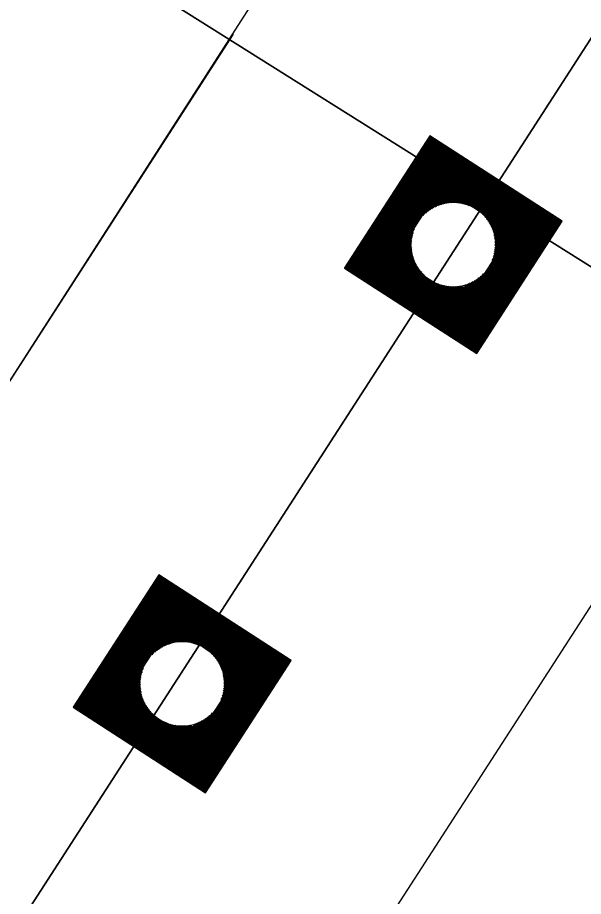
# Model space of a CAD drawing. Extents: x 14104283 to 14129344, y 8637090 to 8673339.
# Drawn here: x 14119413.85 to 14119435.84, y 8669277.05 to 8669311.21 of the extents above; entities that cross this region are included whole.
import ezdxf

# ---------------------------------------------------------------- set-up
doc = ezdxf.new("R2010")
doc.units = 0
for name, color, linetype in [('dsnCellElements', 7, 'Continuous'), ('dsnPaintExistingBrokenLaneLineWhite', 7, 'Continuous'), ('dsnPaintExistingDoubleCenterYellow', 7, 'Continuous'), ('dsnPaintPlaceBrokenLineWhite', 7, 'Continuous'), ('dsnShadingPaved', 7, 'Continuous'), ('dsnStdLabel', 7, 'Continuous'), ('dsnStgShadingPrevPav', 7, 'Continuous')]:
    doc.layers.add(name, color=color, linetype=linetype)

msp = doc.modelspace()

# ---------------------------------------------------------------- linework, layer by layer
at = {"layer": 'dsnCellElements'}
for centre in [(14119430.784, 8669302.387), (14119420.246, 8669285.31)]:
    msp.add_circle(centre, 1.65, dxfattribs=at)
at = {"layer": 'dsnPaintExistingBrokenLaneLineWhite'}
for p, q in [((14119409.977, 8669291.539), (14119482.88, 8669404.979)), ((14119404.971, 8669240.065), (14119490.235, 8669372.153)), ((14119393.585, 8669266.1), (14119422.241, 8669310.573))]:
    msp.add_line(p, q, dxfattribs=at)
at = {"layer": 'dsnPaintExistingDoubleCenterYellow'}
msp.add_line((14119403.438, 8669259.759), (14119494.217, 8669400.391), dxfattribs=at)
at = {"layer": 'dsnPaintPlaceBrokenLineWhite'}
msp.add_line((14119404.971, 8669240.065), (14119490.235, 8669372.153), dxfattribs=at)
at = {"layer": 'dsnShadingPaved'}
for p, q in [((14119509.778, 8669424.497), (14119403.438, 8669259.759)), ((14119403.438, 8669259.759), (14119477.196, 8669374.023))]:
    msp.add_line(p, q, dxfattribs=at)
at = {"layer": 'dsnStdLabel'}
for points in [[(14119431.694, 8669298.152), (14119435.019, 8669303.297), (14119429.875, 8669306.622), (14119426.55, 8669301.477), (14119431.694, 8669298.152)], [(14119431.692, 8669298.154), (14119435.015, 8669303.296), (14119429.876, 8669306.617), (14119426.554, 8669301.478), (14119431.696, 8669298.155)], [(14119431.689, 8669298.156), (14119435.01, 8669303.295), (14119429.877, 8669306.613), (14119426.559, 8669301.479), (14119431.698, 8669298.158)], [(14119431.736, 8669298.29), (14119434.965, 8669303.285), (14119429.886, 8669306.567), (14119426.604, 8669301.489), (14119431.716, 8669298.185)], [(14119431.727, 8669298.336), (14119434.919, 8669303.275), (14119429.896, 8669306.521), (14119426.65, 8669301.498), (14119431.734, 8669298.213)], [(14119431.717, 8669298.381), (14119434.873, 8669303.265), (14119429.906, 8669306.476), (14119426.696, 8669301.508), (14119431.752, 8669298.241)], [(14119431.707, 8669298.427), (14119434.828, 8669303.256), (14119429.916, 8669306.43), (14119426.741, 8669301.518), (14119431.736, 8669298.29)], [(14119431.697, 8669298.472), (14119434.782, 8669303.246), (14119429.926, 8669306.384), (14119426.787, 8669301.528), (14119431.727, 8669298.336)], [(14119431.687, 8669298.518), (14119434.736, 8669303.236), (14119429.935, 8669306.339), (14119426.833, 8669301.538), (14119431.717, 8669298.381)], [(14119431.678, 8669298.564), (14119434.691, 8669303.226), (14119429.945, 8669306.293), (14119426.878, 8669301.548), (14119431.707, 8669298.427)], [(14119431.668, 8669298.609), (14119434.645, 8669303.216), (14119429.955, 8669306.247), (14119426.924, 8669301.557), (14119431.697, 8669298.472)], [(14119431.658, 8669298.655), (14119434.6, 8669303.207), (14119429.965, 8669306.202), (14119426.969, 8669301.567), (14119431.687, 8669298.518)], [(14119431.648, 8669298.701), (14119434.554, 8669303.197), (14119429.975, 8669306.156), (14119427.015, 8669301.577), (14119431.678, 8669298.564)], [(14119431.638, 8669298.746), (14119434.508, 8669303.187), (14119429.984, 8669306.111), (14119427.061, 8669301.587), (14119431.668, 8669298.609)], [(14119431.629, 8669298.792), (14119434.463, 8669303.177), (14119429.994, 8669306.065), (14119427.106, 8669301.597), (14119431.658, 8669298.655)], [(14119431.619, 8669298.837), (14119434.417, 8669303.167), (14119430.004, 8669306.019), (14119427.152, 8669301.606), (14119431.648, 8669298.701)], [(14119431.609, 8669298.883), (14119434.371, 8669303.157), (14119430.014, 8669305.974), (14119427.198, 8669301.616), (14119431.638, 8669298.746)], [(14119431.599, 8669298.929), (14119434.326, 8669303.148), (14119430.024, 8669305.928), (14119427.243, 8669301.626), (14119431.629, 8669298.792)], [(14119431.589, 8669298.974), (14119434.28, 8669303.138), (14119430.033, 8669305.882), (14119427.289, 8669301.636), (14119431.619, 8669298.837)], [(14119431.58, 8669299.02), (14119434.235, 8669303.128), (14119430.043, 8669305.837), (14119427.335, 8669301.646), (14119431.609, 8669298.883)], [(14119431.57, 8669299.066), (14119434.189, 8669303.118), (14119430.053, 8669305.791), (14119427.38, 8669301.655), (14119431.599, 8669298.929)], [(14119431.56, 8669299.111), (14119434.143, 8669303.108), (14119430.063, 8669305.746), (14119427.426, 8669301.665), (14119431.589, 8669298.974)], [(14119431.55, 8669299.157), (14119434.098, 8669303.099), (14119430.073, 8669305.7), (14119427.471, 8669301.675), (14119431.58, 8669299.02)], [(14119431.54, 8669299.202), (14119434.052, 8669303.089), (14119430.082, 8669305.654), (14119427.517, 8669301.685), (14119431.57, 8669299.066)], [(14119431.531, 8669299.248), (14119434.006, 8669303.079), (14119430.092, 8669305.609), (14119427.563, 8669301.695), (14119431.56, 8669299.111)], [(14119431.521, 8669299.294), (14119433.961, 8669303.069), (14119430.102, 8669305.563), (14119427.608, 8669301.704), (14119431.55, 8669299.157)], [(14119431.511, 8669299.339), (14119433.915, 8669303.059), (14119430.112, 8669305.517), (14119427.654, 8669301.714), (14119431.54, 8669299.202)], [(14119431.501, 8669299.385), (14119433.87, 8669303.05), (14119430.122, 8669305.472), (14119427.7, 8669301.724), (14119431.531, 8669299.248)], [(14119431.491, 8669299.431), (14119433.824, 8669303.04), (14119430.131, 8669305.426), (14119427.745, 8669301.734), (14119431.521, 8669299.294)], [(14119431.481, 8669299.476), (14119433.778, 8669303.03), (14119430.141, 8669305.381), (14119427.791, 8669301.744), (14119431.511, 8669299.339)], [(14119431.472, 8669299.522), (14119433.733, 8669303.02), (14119430.151, 8669305.335), (14119427.836, 8669301.753), (14119431.501, 8669299.385)], [(14119431.462, 8669299.567), (14119433.687, 8669303.01), (14119430.161, 8669305.289), (14119427.882, 8669301.763), (14119431.491, 8669299.431)], [(14119431.452, 8669299.613), (14119433.641, 8669303.001), (14119430.171, 8669305.244), (14119427.928, 8669301.773), (14119431.481, 8669299.476)], [(14119431.442, 8669299.659), (14119433.596, 8669302.991), (14119430.181, 8669305.198), (14119427.973, 8669301.783), (14119431.472, 8669299.522)], [(14119431.432, 8669299.704), (14119433.55, 8669302.981), (14119430.19, 8669305.152), (14119428.019, 8669301.793), (14119431.462, 8669299.567)], [(14119431.423, 8669299.75), (14119433.505, 8669302.971), (14119430.2, 8669305.107), (14119428.065, 8669301.802), (14119431.452, 8669299.613)], [(14119431.413, 8669299.796), (14119433.459, 8669302.961), (14119430.21, 8669305.061), (14119428.11, 8669301.812), (14119431.442, 8669299.659)], [(14119431.403, 8669299.841), (14119433.413, 8669302.952), (14119430.22, 8669305.016), (14119428.156, 8669301.822), (14119431.432, 8669299.704)], [(14119431.393, 8669299.887), (14119433.368, 8669302.942), (14119430.23, 8669304.97), (14119428.201, 8669301.832), (14119431.423, 8669299.75)], [(14119431.383, 8669299.932), (14119433.322, 8669302.932), (14119430.239, 8669304.924), (14119428.247, 8669301.842), (14119431.413, 8669299.796)], [(14119431.374, 8669299.978), (14119433.276, 8669302.922), (14119430.249, 8669304.879), (14119428.293, 8669301.851), (14119431.403, 8669299.841)], [(14119431.364, 8669300.024), (14119433.231, 8669302.912), (14119430.259, 8669304.833), (14119428.338, 8669301.861), (14119431.393, 8669299.887)], [(14119431.354, 8669300.069), (14119433.185, 8669302.903), (14119430.269, 8669304.787), (14119428.384, 8669301.871), (14119431.383, 8669299.932)], [(14119431.344, 8669300.115), (14119433.139, 8669302.893), (14119430.279, 8669304.742), (14119428.43, 8669301.881), (14119431.374, 8669299.978)], [(14119431.334, 8669300.161), (14119433.094, 8669302.883), (14119430.288, 8669304.696), (14119428.475, 8669301.891), (14119431.364, 8669300.024)], [(14119431.325, 8669300.206), (14119433.048, 8669302.873), (14119430.298, 8669304.651), (14119428.521, 8669301.9), (14119431.354, 8669300.069)], [(14119431.397, 8669303.901), (14119430.308, 8669304.605), (14119429.604, 8669303.516)], [(14119431.262, 8669303.949), (14119430.318, 8669304.559), (14119429.707, 8669303.615)], [(14119431.158, 8669303.977), (14119430.328, 8669304.514), (14119429.791, 8669303.683)], [(14119431.069, 8669303.995), (14119430.337, 8669304.468), (14119429.865, 8669303.737)], [(14119430.989, 8669304.007), (14119430.347, 8669304.422), (14119429.932, 8669303.78)], [(14119430.917, 8669304.015), (14119430.357, 8669304.377), (14119429.995, 8669303.817)], [(14119430.85, 8669304.019), (14119430.367, 8669304.331), (14119430.055, 8669303.848)], [(14119430.787, 8669304.02), (14119430.377, 8669304.285), (14119430.111, 8669303.875)], [(14119430.728, 8669304.019), (14119430.386, 8669304.24), (14119430.166, 8669303.899)], [(14119430.671, 8669304.016), (14119430.396, 8669304.194), (14119430.218, 8669303.919)], [(14119430.618, 8669304.012), (14119430.406, 8669304.149), (14119430.269, 8669303.937)], [(14119430.566, 8669304.006), (14119430.416, 8669304.103), (14119430.318, 8669303.952)], [(14119430.517, 8669303.998), (14119430.426, 8669304.057), (14119430.367, 8669303.966)], [(14119430.47, 8669303.99), (14119430.435, 8669304.012), (14119430.413, 8669303.978)], [(14119432.299, 8669301.775), (14119433.003, 8669302.863), (14119431.914, 8669303.567)], [(14119432.347, 8669301.909), (14119432.957, 8669302.854), (14119432.013, 8669303.464)], [(14119432.375, 8669302.014), (14119432.911, 8669302.844), (14119432.081, 8669303.38)], [(14119432.393, 8669302.103), (14119432.866, 8669302.834), (14119432.134, 8669303.307)], [(14119432.405, 8669302.182), (14119432.82, 8669302.824), (14119432.178, 8669303.239)], [(14119429.27, 8669302.999), (14119428.566, 8669301.91), (14119429.655, 8669301.207)], [(14119432.413, 8669302.255), (14119432.774, 8669302.814), (14119432.215, 8669303.176)], [(14119432.417, 8669302.322), (14119432.729, 8669302.805), (14119432.246, 8669303.117)], [(14119432.418, 8669302.384), (14119432.683, 8669302.795), (14119432.273, 8669303.06)], [(14119432.417, 8669302.444), (14119432.638, 8669302.785), (14119432.296, 8669303.006)], [(14119432.414, 8669302.5), (14119432.592, 8669302.775), (14119432.317, 8669302.953)], [(14119432.409, 8669302.554), (14119432.546, 8669302.765), (14119432.335, 8669302.902)], [(14119429.222, 8669302.864), (14119428.612, 8669301.92), (14119429.556, 8669301.31)], [(14119429.194, 8669302.76), (14119428.658, 8669301.93), (14119429.488, 8669301.393)], [(14119429.176, 8669302.671), (14119428.703, 8669301.94), (14119429.435, 8669301.467)], [(14119429.164, 8669302.592), (14119428.749, 8669301.949), (14119429.391, 8669301.535)], [(14119432.403, 8669302.605), (14119432.501, 8669302.756), (14119432.35, 8669302.853)], [(14119432.396, 8669302.654), (14119432.455, 8669302.746), (14119432.364, 8669302.805)], [(14119432.387, 8669302.702), (14119432.409, 8669302.736), (14119432.375, 8669302.758)], [(14119429.156, 8669302.519), (14119428.795, 8669301.959), (14119429.354, 8669301.597)], [(14119429.152, 8669302.452), (14119428.84, 8669301.969), (14119429.323, 8669301.657)], [(14119429.151, 8669302.389), (14119428.886, 8669301.979), (14119429.296, 8669301.714)], [(14119429.152, 8669302.33), (14119428.931, 8669301.989), (14119429.273, 8669301.768)], [(14119429.155, 8669302.274), (14119428.977, 8669301.998), (14119429.252, 8669301.821)], [(14119429.16, 8669302.22), (14119429.023, 8669302.008), (14119429.234, 8669301.871)], [(14119429.166, 8669302.169), (14119429.068, 8669302.018), (14119429.219, 8669301.921)], [(14119429.173, 8669302.119), (14119429.114, 8669302.028), (14119429.205, 8669301.969)], [(14119429.182, 8669302.072), (14119429.16, 8669302.038), (14119429.194, 8669302.016)], [(14119431.315, 8669300.252), (14119431.965, 8669301.257)], [(14119430.172, 8669300.872), (14119431.344, 8669300.115)], [(14119431.227, 8669300.663), (14119431.351, 8669300.855)], [(14119431.236, 8669300.617), (14119431.403, 8669300.875)], [(14119431.246, 8669300.571), (14119431.458, 8669300.898)], [(14119431.256, 8669300.526), (14119431.514, 8669300.925)], [(14119431.266, 8669300.48), (14119431.574, 8669300.957)], [(14119431.276, 8669300.434), (14119431.637, 8669300.993)], [(14119431.285, 8669300.389), (14119431.704, 8669301.037)], [(14119431.295, 8669300.343), (14119431.778, 8669301.09)], [(14119431.305, 8669300.298), (14119431.862, 8669301.159)], [(14119430.307, 8669300.825), (14119431.334, 8669300.161)], [(14119430.411, 8669300.797), (14119431.325, 8669300.206)], [(14119430.5, 8669300.778), (14119431.315, 8669300.252)], [(14119430.58, 8669300.766), (14119431.305, 8669300.298)], [(14119430.652, 8669300.759), (14119431.295, 8669300.343)], [(14119430.719, 8669300.755), (14119431.285, 8669300.389)], [(14119430.782, 8669300.753), (14119431.276, 8669300.434)], [(14119430.841, 8669300.754), (14119431.266, 8669300.48)], [(14119430.898, 8669300.757), (14119431.256, 8669300.526)], [(14119430.951, 8669300.762), (14119431.246, 8669300.571)], [(14119431.003, 8669300.768), (14119431.236, 8669300.617)], [(14119431.052, 8669300.775), (14119431.227, 8669300.663)], [(14119431.1, 8669300.784), (14119431.217, 8669300.708)], [(14119431.217, 8669300.708), (14119431.3, 8669300.837)], [(14119421.156, 8669281.076), (14119424.481, 8669286.22), (14119419.336, 8669289.545), (14119416.011, 8669284.4), (14119421.156, 8669281.076)], [(14119421.153, 8669281.077), (14119424.476, 8669286.219), (14119419.337, 8669289.541), (14119416.016, 8669284.401), (14119421.158, 8669281.078)], [(14119421.15, 8669281.079), (14119424.472, 8669286.218), (14119419.338, 8669289.536), (14119416.02, 8669284.402), (14119421.16, 8669281.081)], [(14119421.198, 8669281.213), (14119424.426, 8669286.208), (14119419.348, 8669289.49), (14119416.066, 8669284.412), (14119421.177, 8669281.109)], [(14119421.188, 8669281.259), (14119424.381, 8669286.199), (14119419.358, 8669289.445), (14119416.112, 8669284.422), (14119421.195, 8669281.137)], [(14119421.178, 8669281.305), (14119424.335, 8669286.189), (14119419.368, 8669289.399), (14119416.157, 8669284.432), (14119421.213, 8669281.164)], [(14119421.169, 8669281.35), (14119424.289, 8669286.179), (14119419.377, 8669289.354), (14119416.203, 8669284.442), (14119421.198, 8669281.213)], [(14119421.159, 8669281.396), (14119424.244, 8669286.169), (14119419.387, 8669289.308), (14119416.249, 8669284.451), (14119421.188, 8669281.259)], [(14119421.149, 8669281.442), (14119424.198, 8669286.159), (14119419.397, 8669289.262), (14119416.294, 8669284.461), (14119421.178, 8669281.305)], [(14119421.139, 8669281.487), (14119424.152, 8669286.15), (14119419.407, 8669289.217), (14119416.34, 8669284.471), (14119421.169, 8669281.35)], [(14119421.129, 8669281.533), (14119424.107, 8669286.14), (14119419.417, 8669289.171), (14119416.385, 8669284.481), (14119421.159, 8669281.396)], [(14119421.12, 8669281.578), (14119424.061, 8669286.13), (14119419.426, 8669289.125), (14119416.431, 8669284.491), (14119421.149, 8669281.442)], [(14119421.11, 8669281.624), (14119424.016, 8669286.12), (14119419.436, 8669289.08), (14119416.477, 8669284.5), (14119421.139, 8669281.487)], [(14119421.1, 8669281.67), (14119423.97, 8669286.11), (14119419.446, 8669289.034), (14119416.522, 8669284.51), (14119421.129, 8669281.533)], [(14119421.09, 8669281.715), (14119423.924, 8669286.101), (14119419.456, 8669288.989), (14119416.568, 8669284.52), (14119421.12, 8669281.578)], [(14119421.08, 8669281.761), (14119423.879, 8669286.091), (14119419.466, 8669288.943), (14119416.614, 8669284.53), (14119421.11, 8669281.624)], [(14119421.071, 8669281.807), (14119423.833, 8669286.081), (14119419.475, 8669288.897), (14119416.659, 8669284.54), (14119421.1, 8669281.67)], [(14119421.061, 8669281.852), (14119423.787, 8669286.071), (14119419.485, 8669288.852), (14119416.705, 8669284.549), (14119421.09, 8669281.715)], [(14119421.051, 8669281.898), (14119423.742, 8669286.061), (14119419.495, 8669288.806), (14119416.75, 8669284.559), (14119421.08, 8669281.761)], [(14119421.041, 8669281.943), (14119423.696, 8669286.052), (14119419.505, 8669288.76), (14119416.796, 8669284.569), (14119421.071, 8669281.807)], [(14119421.031, 8669281.989), (14119423.65, 8669286.042), (14119419.515, 8669288.715), (14119416.842, 8669284.579), (14119421.061, 8669281.852)], [(14119421.021, 8669282.035), (14119423.605, 8669286.032), (14119419.524, 8669288.669), (14119416.887, 8669284.589), (14119421.051, 8669281.898)], [(14119421.012, 8669282.08), (14119423.559, 8669286.022), (14119419.534, 8669288.623), (14119416.933, 8669284.598), (14119421.041, 8669281.943)], [(14119421.002, 8669282.126), (14119423.514, 8669286.012), (14119419.544, 8669288.578), (14119416.979, 8669284.608), (14119421.031, 8669281.989)], [(14119420.992, 8669282.172), (14119423.468, 8669286.003), (14119419.554, 8669288.532), (14119417.024, 8669284.618), (14119421.021, 8669282.035)], [(14119420.982, 8669282.217), (14119423.422, 8669285.993), (14119419.564, 8669288.487), (14119417.07, 8669284.628), (14119421.012, 8669282.08)], [(14119420.972, 8669282.263), (14119423.377, 8669285.983), (14119419.573, 8669288.441), (14119417.115, 8669284.638), (14119421.002, 8669282.126)], [(14119420.963, 8669282.308), (14119423.331, 8669285.973), (14119419.583, 8669288.395), (14119417.161, 8669284.648), (14119420.992, 8669282.172)], [(14119420.953, 8669282.354), (14119423.285, 8669285.963), (14119419.593, 8669288.35), (14119417.207, 8669284.657), (14119420.982, 8669282.217)], [(14119420.943, 8669282.4), (14119423.24, 8669285.954), (14119419.603, 8669288.304), (14119417.252, 8669284.667), (14119420.972, 8669282.263)], [(14119420.933, 8669282.445), (14119423.194, 8669285.944), (14119419.613, 8669288.258), (14119417.298, 8669284.677), (14119420.963, 8669282.308)], [(14119420.923, 8669282.491), (14119423.149, 8669285.934), (14119419.622, 8669288.213), (14119417.344, 8669284.687), (14119420.953, 8669282.354)], [(14119420.914, 8669282.537), (14119423.103, 8669285.924), (14119419.632, 8669288.167), (14119417.389, 8669284.697), (14119420.943, 8669282.4)], [(14119420.904, 8669282.582), (14119423.057, 8669285.914), (14119419.642, 8669288.122), (14119417.435, 8669284.706), (14119420.933, 8669282.445)], [(14119420.894, 8669282.628), (14119423.012, 8669285.905), (14119419.652, 8669288.076), (14119417.48, 8669284.716), (14119420.923, 8669282.491)], [(14119420.884, 8669282.674), (14119422.966, 8669285.895), (14119419.662, 8669288.03), (14119417.526, 8669284.726), (14119420.914, 8669282.537)], [(14119420.874, 8669282.719), (14119422.92, 8669285.885), (14119419.671, 8669287.985), (14119417.572, 8669284.736), (14119420.904, 8669282.582)], [(14119420.865, 8669282.765), (14119422.875, 8669285.875), (14119419.681, 8669287.939), (14119417.617, 8669284.746), (14119420.894, 8669282.628)], [(14119420.855, 8669282.81), (14119422.829, 8669285.865), (14119419.691, 8669287.893), (14119417.663, 8669284.755), (14119420.884, 8669282.674)], [(14119420.845, 8669282.856), (14119422.784, 8669285.856), (14119419.701, 8669287.848), (14119417.709, 8669284.765), (14119420.874, 8669282.719)], [(14119420.835, 8669282.902), (14119422.738, 8669285.846), (14119419.711, 8669287.802), (14119417.754, 8669284.775), (14119420.865, 8669282.765)], [(14119420.825, 8669282.947), (14119422.692, 8669285.836), (14119419.721, 8669287.757), (14119417.8, 8669284.785), (14119420.855, 8669282.81)], [(14119420.816, 8669282.993), (14119422.647, 8669285.826), (14119419.73, 8669287.711), (14119417.846, 8669284.795), (14119420.845, 8669282.856)], [(14119420.806, 8669283.039), (14119422.601, 8669285.816), (14119419.74, 8669287.665), (14119417.891, 8669284.804), (14119420.835, 8669282.902)], [(14119420.796, 8669283.084), (14119422.555, 8669285.807), (14119419.75, 8669287.62), (14119417.937, 8669284.814), (14119420.825, 8669282.947)], [(14119420.786, 8669283.13), (14119422.51, 8669285.797), (14119419.76, 8669287.574), (14119417.982, 8669284.824), (14119420.816, 8669282.993)], [(14119420.858, 8669286.825), (14119419.77, 8669287.528), (14119419.066, 8669286.44)], [(14119420.724, 8669286.872), (14119419.779, 8669287.483), (14119419.169, 8669286.538)], [(14119420.619, 8669286.901), (14119419.789, 8669287.437), (14119419.253, 8669286.607)], [(14119420.53, 8669286.919), (14119419.799, 8669287.392), (14119419.326, 8669286.66)], [(14119420.451, 8669286.931), (14119419.809, 8669287.346), (14119419.394, 8669286.704)], [(14119420.378, 8669286.938), (14119419.819, 8669287.3), (14119419.457, 8669286.74)], [(14119420.311, 8669286.943), (14119419.828, 8669287.255), (14119419.516, 8669286.772)], [(14119420.248, 8669286.944), (14119419.838, 8669287.209), (14119419.573, 8669286.799)], [(14119420.189, 8669286.943), (14119419.848, 8669287.163), (14119419.627, 8669286.822)], [(14119420.133, 8669286.94), (14119419.858, 8669287.118), (14119419.68, 8669286.843)], [(14119420.079, 8669286.935), (14119419.868, 8669287.072), (14119419.731, 8669286.86)], [(14119420.028, 8669286.929), (14119419.877, 8669287.027), (14119419.78, 8669286.876)], [(14119419.979, 8669286.922), (14119419.887, 8669286.981), (14119419.828, 8669286.889)], [(14119419.931, 8669286.913), (14119419.897, 8669286.935), (14119419.875, 8669286.901)], [(14119421.761, 8669284.698), (14119422.464, 8669285.787), (14119421.375, 8669286.491)], [(14119421.808, 8669284.833), (14119422.419, 8669285.777), (14119421.474, 8669286.387)], [(14119421.836, 8669284.937), (14119422.373, 8669285.767), (14119421.543, 8669286.304)], [(14119421.855, 8669285.026), (14119422.327, 8669285.758), (14119421.596, 8669286.23)], [(14119421.867, 8669285.106), (14119422.282, 8669285.748), (14119421.64, 8669286.163)], [(14119418.732, 8669285.922), (14119418.028, 8669284.834), (14119419.117, 8669284.13)], [(14119421.874, 8669285.178), (14119422.236, 8669285.738), (14119421.676, 8669286.1)], [(14119421.878, 8669285.245), (14119422.19, 8669285.728), (14119421.707, 8669286.04)], [(14119421.88, 8669285.308), (14119422.145, 8669285.718), (14119421.734, 8669285.983)], [(14119421.879, 8669285.367), (14119422.099, 8669285.708), (14119421.758, 8669285.929)], [(14119421.876, 8669285.423), (14119422.054, 8669285.699), (14119421.778, 8669285.877)], [(14119421.871, 8669285.477), (14119422.008, 8669285.689), (14119421.796, 8669285.826)], [(14119418.684, 8669285.788), (14119418.074, 8669284.844), (14119419.018, 8669284.233)], [(14119418.656, 8669285.684), (14119418.119, 8669284.853), (14119418.949, 8669284.317)], [(14119418.637, 8669285.594), (14119418.165, 8669284.863), (14119418.896, 8669284.391)], [(14119418.625, 8669285.515), (14119418.211, 8669284.873), (14119418.853, 8669284.458)], [(14119421.865, 8669285.529), (14119421.962, 8669285.679), (14119421.812, 8669285.776)], [(14119421.858, 8669285.578), (14119421.917, 8669285.669), (14119421.825, 8669285.728)], [(14119421.849, 8669285.625), (14119421.871, 8669285.659), (14119421.837, 8669285.682)], [(14119418.618, 8669285.443), (14119418.256, 8669284.883), (14119418.816, 8669284.521)], [(14119418.614, 8669285.376), (14119418.302, 8669284.893), (14119418.785, 8669284.58)], [(14119418.613, 8669285.313), (14119418.347, 8669284.902), (14119418.758, 8669284.637)], [(14119418.614, 8669285.253), (14119418.393, 8669284.912), (14119418.734, 8669284.692)], [(14119418.617, 8669285.197), (14119418.439, 8669284.922), (14119418.714, 8669284.744)], [(14119418.621, 8669285.144), (14119418.484, 8669284.932), (14119418.696, 8669284.795)], [(14119418.627, 8669285.092), (14119418.53, 8669284.942), (14119418.68, 8669284.844)], [(14119418.635, 8669285.043), (14119418.576, 8669284.951), (14119418.667, 8669284.892)], [(14119418.643, 8669284.995), (14119418.621, 8669284.961), (14119418.655, 8669284.939)], [(14119420.776, 8669283.175), (14119421.426, 8669284.181)], [(14119419.634, 8669283.796), (14119420.806, 8669283.039)], [(14119420.678, 8669283.632), (14119420.761, 8669283.76)], [(14119420.688, 8669283.586), (14119420.812, 8669283.778)], [(14119420.698, 8669283.54), (14119420.865, 8669283.799)], [(14119420.708, 8669283.495), (14119420.919, 8669283.822)], [(14119420.718, 8669283.449), (14119420.976, 8669283.849)], [(14119420.727, 8669283.404), (14119421.035, 8669283.88)], [(14119420.737, 8669283.358), (14119421.098, 8669283.917)], [(14119420.747, 8669283.312), (14119421.166, 8669283.96)], [(14119420.757, 8669283.267), (14119421.24, 8669284.014)], [(14119420.767, 8669283.221), (14119421.323, 8669284.082)], [(14119419.768, 8669283.748), (14119420.796, 8669283.084)], [(14119419.873, 8669283.72), (14119420.786, 8669283.13)], [(14119419.962, 8669283.702), (14119420.776, 8669283.175)], [(14119420.041, 8669283.69), (14119420.767, 8669283.221)], [(14119420.114, 8669283.682), (14119420.757, 8669283.267)], [(14119420.181, 8669283.678), (14119420.747, 8669283.312)], [(14119420.244, 8669283.677), (14119420.737, 8669283.358)], [(14119420.303, 8669283.678), (14119420.727, 8669283.404)], [(14119420.359, 8669283.681), (14119420.718, 8669283.449)], [(14119420.413, 8669283.685), (14119420.708, 8669283.495)], [(14119420.464, 8669283.691), (14119420.698, 8669283.54)], [(14119420.514, 8669283.699), (14119420.688, 8669283.586)], [(14119420.561, 8669283.708), (14119420.678, 8669283.632)]]:
    msp.add_lwpolyline(points, dxfattribs=at)
at = {"layer": 'dsnStgShadingPrevPav'}
for p, q in [((14119403.272, 8669322.206), (14119455.82, 8669289.132)), ((14119455.82, 8669289.132), (14119403.272, 8669322.206))]:
    msp.add_line(p, q, dxfattribs=at)

doc.saveas('drawing.dxf')
